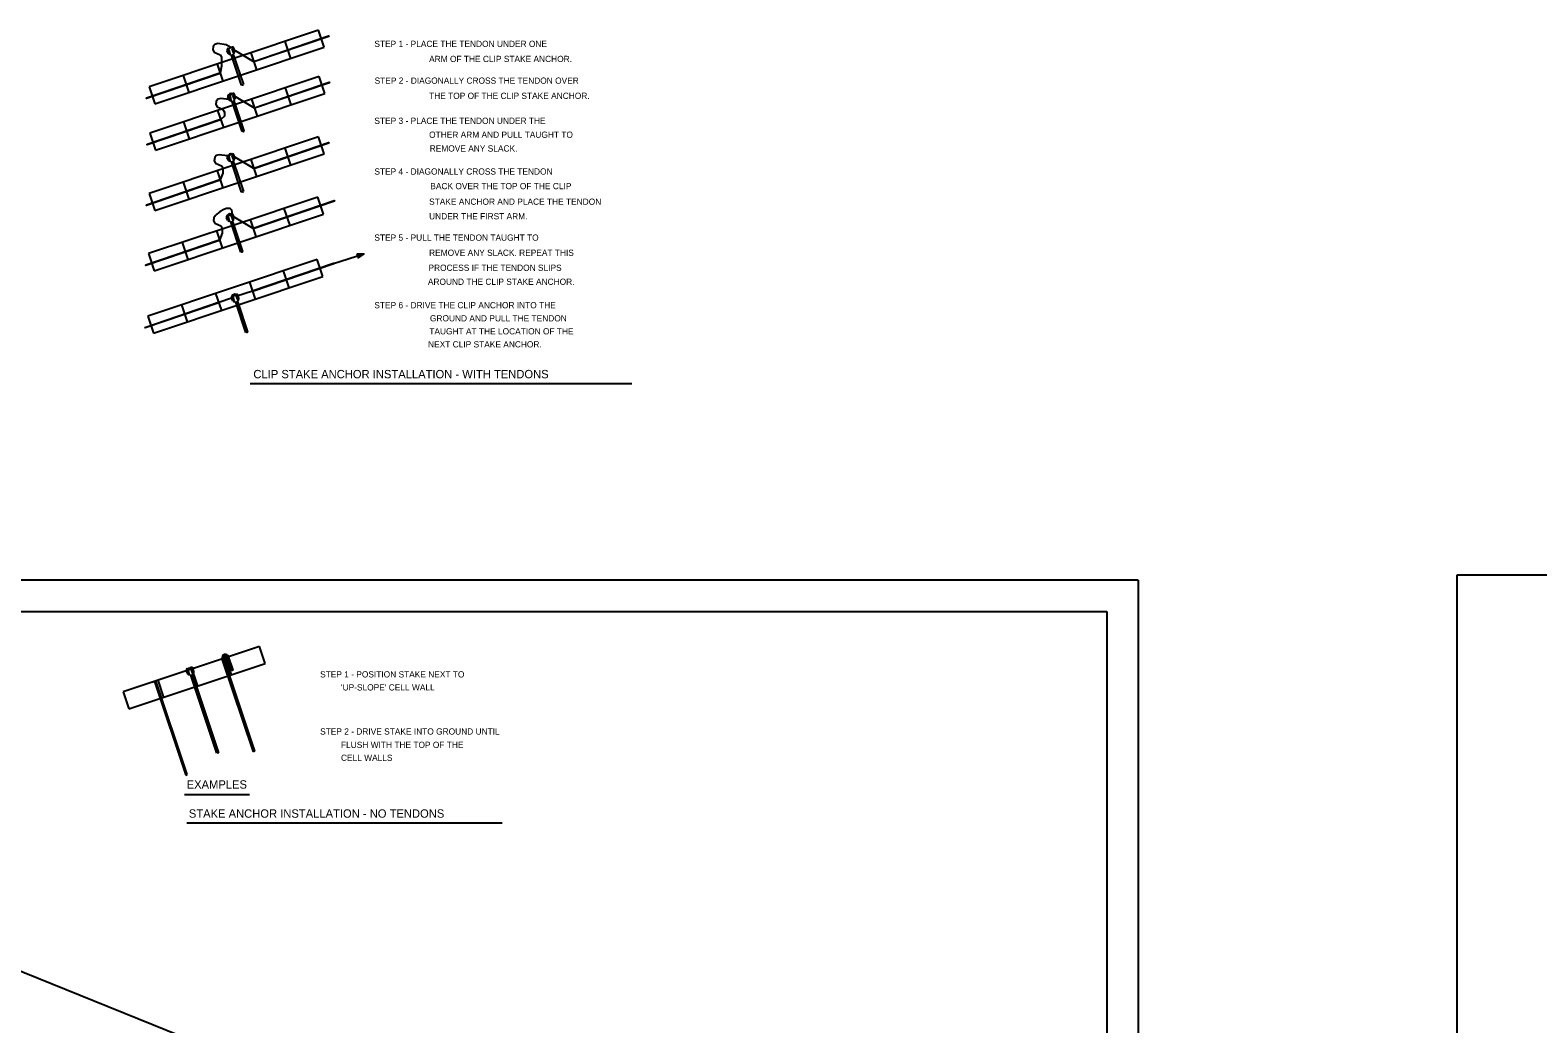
# Model space of a CAD drawing. Extents: x 638850 to 644908, y 297188 to 298900.
# Drawn here: x 641674 to 642323, y 298472 to 298900 of the extents above; entities that cross this region are included whole.
import ezdxf

# ---------------------------------------------------------------- set-up
doc = ezdxf.new("R2010")
doc.units = 0
for name, color, linetype in [('1', 7, 'Continuous'), ('2', 7, 'Continuous'), ('4', 7, 'Continuous'), ('5', 7, 'Continuous'), ('8', 7, 'Continuous')]:
    doc.layers.add(name, color=color, linetype=linetype)

msp = doc.modelspace()

# ---------------------------------------------------------------- linework, layer by layer
at = {"layer": '1'}
for p, q in [((641027.32, 298753.99), (644908.14, 297188.08)), ((642150.99, 298663.2), (641178.99, 298663.2)), ((642150.99, 298663.2), (642150.99, 298069.2)), ((643260.26, 298665.37), (642288.26, 298665.37)), ((642288.26, 298665.37), (642288.26, 298071.37)), ((641219.49, 298649.7), (642137.49, 298649.7)), ((642137.49, 298649.7), (642137.49, 298082.7))]:
    msp.add_line(p, q, dxfattribs=at)
at = {"layer": '2'}
for p, q in [((641798.05, 298900.05), (641761.6, 298887.85)), ((641800.5, 298892.72), (641798.05, 298900.05)), ((641764.05, 298880.52), (641800.5, 298892.72)), ((641768.93, 298890.31), (641771.39, 298882.97)), ((641783.49, 298895.18), (641785.94, 298887.84)), ((641761.6, 298887.85), (641725.15, 298875.66)), ((641754.37, 298885.44), (641756.83, 298878.1)), ((641727.6, 298868.32), (641764.05, 298880.52)), ((641739.71, 298880.53), (641742.16, 298873.19)), ((641798.31, 298880.08), (641761.86, 298867.89)), ((641800.76, 298872.75), (641798.31, 298880.08)), ((641725.15, 298875.66), (641727.6, 298868.32)), ((641764.31, 298860.55), (641800.76, 298872.75)), ((641769.19, 298870.34), (641771.64, 298863.01)), ((641783.75, 298875.21), (641786.2, 298867.88)), ((641761.86, 298867.89), (641725.41, 298855.69)), ((641754.63, 298865.47), (641757.08, 298858.13)), ((641727.86, 298848.36), (641764.31, 298860.55)), ((641739.96, 298860.56), (641742.42, 298853.23)), ((641725.41, 298855.69), (641727.86, 298848.36)), ((641798.05, 298854.05), (641761.6, 298841.86)), ((641800.5, 298846.72), (641798.05, 298854.05)), ((641764.05, 298834.52), (641800.5, 298846.72)), ((641768.93, 298844.31), (641771.39, 298836.98)), ((641768.93, 298844.31), (641771.39, 298836.98)), ((641783.49, 298849.18), (641785.94, 298841.85)), ((641761.6, 298841.86), (641725.15, 298829.66)), ((641754.37, 298839.44), (641756.83, 298832.11)), ((641727.6, 298822.33), (641764.05, 298834.52)), ((641739.71, 298834.53), (641742.16, 298827.2)), ((641725.15, 298829.66), (641727.6, 298822.33)), ((641797.74, 298828.18), (641761.29, 298815.98)), ((641800.2, 298820.84), (641797.74, 298828.18)), ((641763.75, 298808.65), (641800.2, 298820.84)), ((641768.63, 298818.43), (641771.08, 298811.1)), ((641783.19, 298823.3), (641785.64, 298815.97)), ((641761.29, 298815.98), (641724.84, 298803.78)), ((641754.07, 298813.56), (641756.52, 298806.23)), ((641727.3, 298796.45), (641763.75, 298808.65)), ((641739.4, 298808.65), (641741.85, 298801.32)), ((641724.84, 298803.78), (641727.3, 298796.45)), ((641797.44, 298801.26), (641760.99, 298789.06)), ((641799.89, 298793.92), (641797.44, 298801.26)), ((641763.44, 298781.73), (641799.89, 298793.92)), ((641782.88, 298796.38), (641785.33, 298789.05)), ((641760.99, 298789.06), (641724.54, 298776.86)), ((641753.76, 298786.64), (641756.22, 298779.31)), ((641768.32, 298791.51), (641770.78, 298784.18)), ((641726.99, 298769.53), (641763.44, 298781.73)), ((641739.1, 298781.73), (641741.55, 298774.4)), ((641724.54, 298776.86), (641726.99, 298769.53)), ((641772.58, 298634.63), (641713.97, 298615.02)), ((641758.02, 298629.76), (641760.47, 298622.42)), ((641775.03, 298627.3), (641772.58, 298634.63)), ((641716.42, 298607.68), (641775.03, 298627.3)), ((641743.46, 298624.89), (641745.92, 298617.55)), ((641728.9, 298620.02), (641731.36, 298612.68)), ((641713.97, 298615.02), (641716.42, 298607.68))]:
    msp.add_line(p, q, dxfattribs=at)
at = {"layer": '4'}
for p, q in [((641768.59, 298747.89), (641932.97, 298747.89)), ((641740.29, 298570.79), (641768.3, 298570.79)), ((641741.4, 298558.66), (641877.09, 298558.66))]:
    msp.add_line(p, q, dxfattribs=at)
at = {"layer": '5'}
for p, q in [((641760.29, 298892.55), (641758.28, 298893.76)), ((641770.21, 298886.47), (641760.95, 298892.05)), ((641770.47, 298866.5), (641761.21, 298872.08)), ((641770.21, 298840.48), (641760.95, 298846.06)), ((641756.87, 298838.44), (641755.69, 298835.52)), ((641769.91, 298814.6), (641760.65, 298820.18)), ((641756.56, 298812.56), (641755.38, 298809.64)), ((641804.56, 298799.6), (641817.59, 298803.72)), ((641769.6, 298787.68), (641762.82, 298785.49)), ((641760.62, 298784.62), (641755.08, 298782.72))]:
    msp.add_line(p, q, dxfattribs=at)
for points in [[(641770.17, 298886.6), (641802.41, 298897.59), (641802.5, 298897.34), (641770.26, 298886.34)], [(641723.95, 298870.84), (641755.64, 298881.65), (641755.73, 298881.39), (641724.04, 298870.58)], [(641770.43, 298866.63), (641802.67, 298877.63), (641802.75, 298877.37), (641770.52, 298866.38)], [(641724.21, 298850.87), (641755.9, 298861.68), (641755.99, 298861.42), (641724.29, 298850.62)], [(641770.17, 298840.6), (641802.41, 298851.6), (641802.5, 298851.34), (641770.26, 298840.35)], [(641723.95, 298824.84), (641755.64, 298835.65), (641755.73, 298835.39), (641724.04, 298824.59)], [(641769.87, 298814.73), (641804.82, 298826.64), (641804.91, 298826.39), (641769.95, 298814.47)], [(641723.64, 298798.96), (641755.34, 298809.77), (641755.42, 298809.52), (641723.73, 298798.71)], [(641769.56, 298787.8), (641804.52, 298799.72), (641804.6, 298799.47), (641769.65, 298787.55)], [(641814.66, 298803.7), (641817.59, 298803.72), (641815.18, 298802.05)], [(641723.34, 298772.04), (641755.03, 298782.85), (641755.12, 298782.6), (641723.43, 298771.79)]]:
    msp.add_lwpolyline(points, close=True, dxfattribs=at)
for points in [[(641758.28, 298893.76), (641754.74, 298894.24), (641753.4, 298893.89), (641752.76, 298892.97), (641752.62, 298891.64), (641753.12, 298890.58), (641754.45, 298890.02), (641755.65, 298889.45), (641756.29, 298888.4), (641756.29, 298886.64), (641756.29, 298884.59), (641755.69, 298881.52)], [(641759.54, 298870.14), (641756, 298870.62), (641754.66, 298870.27), (641754.03, 298869.36), (641753.89, 298868.02), (641754.38, 298866.96), (641755.72, 298866.4), (641756.92, 298865.83), (641757.55, 298864.78), (641757.55, 298863.02), (641755.94, 298861.55)], [(641760.67, 298872.62), (641760.32, 298872.76), (641759.94, 298872.62), (641760.24, 298869.76), (641759.98, 298869.85)], [(641758.86, 298845.92), (641755.32, 298846.4), (641753.98, 298846.05), (641753.35, 298845.14), (641753.2, 298843.8), (641753.7, 298842.74), (641755.04, 298842.18), (641756.23, 298841.61), (641756.87, 298840.56), (641756.87, 298838.8), (641756.87, 298838.44)], [(641760.55, 298846.64), (641760.09, 298846.77), (641759.77, 298846.62), (641759.65, 298846.34), (641759.48, 298845.37)], [(641753.67, 298820.17), (641753.04, 298819.26), (641752.9, 298817.92), (641753.39, 298816.87), (641754.73, 298816.3), (641755.93, 298815.74), (641756.56, 298814.68), (641756.56, 298812.92), (641756.56, 298812.56)], [(641760.84, 298820.84), (641760.9, 298821.71), (641760.72, 298822.53), (641760.04, 298823.16), (641758.48, 298823.3), (641757.28, 298822.84), (641755.65, 298821.89), (641754.24, 298820.82), (641753.67, 298820.17)], [(641758.95, 298820.33), (641758.96, 298820.56), (641759.18, 298820.66), (641759.94, 298820.52), (641760.86, 298819.7)], [(641760.25, 298820.76), (641759.79, 298820.89), (641759.46, 298820.75), (641759.35, 298820.46), (641759.18, 298819.49)], [(641761.07, 298785.75), (641761.08, 298785.98), (641761.3, 298786.08), (641762.06, 298785.94), (641762.99, 298785.12)], [(641762.37, 298786.18), (641761.91, 298786.31), (641761.58, 298786.16), (641761.47, 298785.88), (641761.3, 298784.91)]]:
    msp.add_lwpolyline(points, dxfattribs=at)
at = {"layer": '8'}
for p, q in [((641759.37, 298889.91), (641758.79, 298891.07)), ((641759.12, 298892.15), (641759.62, 298892.32)), ((641759.64, 298890.51), (641759.26, 298891.34)), ((641760.23, 298889.2), (641759.55, 298891.51)), ((641759.62, 298892.32), (641760.33, 298892.56)), ((641759.64, 298890.51), (641759.76, 298889.84)), ((641760.23, 298889.2), (641761.72, 298889.7)), ((641760.83, 298892.72), (641760.33, 298892.56)), ((641764.96, 298876.33), (641760.61, 298889.33)), ((641761.72, 298889.7), (641760.88, 298891.96)), ((641761.4, 298891.1), (641761.21, 298891.99)), ((641761.36, 298889.58), (641765.71, 298876.58)), ((641761.4, 298891.1), (641761.71, 298890.5)), ((641761.98, 298890.79), (641761.74, 298892.06)), ((641759.63, 298869.95), (641759.05, 298871.11)), ((641759.38, 298872.18), (641759.88, 298872.35)), ((641759.9, 298870.54), (641759.52, 298871.38)), ((641760.49, 298869.23), (641759.81, 298871.54)), ((641759.88, 298872.35), (641760.59, 298872.59)), ((641759.9, 298870.54), (641760.02, 298869.87)), ((641760.49, 298869.23), (641761.98, 298869.73)), ((641761.09, 298872.76), (641760.59, 298872.59)), ((641761.98, 298869.73), (641761.14, 298871.99)), ((641761.66, 298871.13), (641761.47, 298872.03)), ((641761.62, 298869.61), (641765.96, 298856.62)), ((641761.66, 298871.13), (641761.97, 298870.53)), ((641762.24, 298870.82), (641762, 298872.09)), ((641765.22, 298856.37), (641760.87, 298869.36)), ((641759.37, 298843.92), (641758.79, 298845.07)), ((641759.12, 298846.15), (641759.62, 298846.32)), ((641759.64, 298844.51), (641759.26, 298845.34)), ((641760.23, 298843.2), (641759.54, 298845.51)), ((641759.62, 298846.32), (641760.33, 298846.56)), ((641759.64, 298844.51), (641759.76, 298843.84)), ((641760.23, 298843.2), (641761.72, 298843.7)), ((641760.83, 298846.72), (641760.33, 298846.56)), ((641761.72, 298843.7), (641760.88, 298845.96)), ((641761.4, 298845.1), (641761.2, 298846)), ((641761.4, 298845.1), (641761.71, 298844.5)), ((641761.98, 298844.79), (641761.74, 298846.06)), ((641764.96, 298830.33), (641760.61, 298843.33)), ((641761.35, 298843.58), (641765.7, 298830.58)), ((641759.06, 298818.04), (641758.48, 298819.2)), ((641758.81, 298820.27), (641759.31, 298820.44)), ((641759.33, 298818.63), (641758.95, 298819.47)), ((641759.92, 298817.33), (641759.24, 298819.63)), ((641759.31, 298820.44), (641760.02, 298820.68)), ((641759.33, 298818.63), (641759.45, 298817.97)), ((641759.92, 298817.33), (641761.41, 298817.82)), ((641760.52, 298820.85), (641760.02, 298820.68)), ((641761.41, 298817.82), (641760.57, 298820.08)), ((641761.1, 298819.22), (641760.9, 298820.12)), ((641761.05, 298817.7), (641765.4, 298804.71)), ((641761.1, 298819.22), (641761.41, 298818.62)), ((641761.67, 298818.91), (641761.43, 298820.18)), ((641764.65, 298804.46), (641760.3, 298817.45)), ((641760.94, 298785.7), (641761.44, 298785.86)), ((641761.44, 298785.86), (641762.15, 298786.1)), ((641762.65, 298786.27), (641762.15, 298786.1)), ((641763.54, 298783.25), (641762.7, 298785.5)), ((641763.22, 298784.64), (641763.02, 298785.54)), ((641763.8, 298784.33), (641763.56, 298785.61)), ((641761.19, 298783.46), (641760.61, 298784.62)), ((641761.46, 298784.05), (641761.08, 298784.89)), ((641762.05, 298782.75), (641761.36, 298785.06)), ((641761.46, 298784.05), (641761.58, 298783.39)), ((641762.05, 298782.75), (641763.54, 298783.25)), ((641766.78, 298769.88), (641762.43, 298782.87)), ((641763.17, 298783.12), (641767.52, 298770.13)), ((641763.22, 298784.64), (641763.53, 298784.04)), ((641770.67, 298589.48), (641757.27, 298629.53)), ((641760.66, 298624.11), (641758.69, 298630)), ((641761.31, 298624.33), (641759.34, 298630.22)), ((641741.77, 298622.78), (641741.2, 298623.94)), ((641741.52, 298625.02), (641742.02, 298625.18)), ((641742.05, 298623.37), (641741.66, 298624.21)), ((641742.63, 298622.07), (641741.95, 298624.38)), ((641742.02, 298625.18), (641742.73, 298625.42)), ((641742.05, 298623.37), (641742.16, 298622.71)), ((641743.23, 298625.59), (641742.73, 298625.42)), ((641744.12, 298622.57), (641743.28, 298624.82)), ((641743.81, 298623.96), (641743.61, 298624.86)), ((641743.81, 298623.96), (641744.12, 298623.36)), ((641744.38, 298623.65), (641744.14, 298624.93)), ((641770.02, 298589.26), (641756.62, 298629.31)), ((641761.31, 298624.33), (641760.66, 298624.11)), ((641728.3, 298619.82), (641726.27, 298619.11)), ((641727.38, 298619.51), (641740.87, 298579.19)), ((641741.52, 298579.41), (641728.04, 298619.73)), ((641742.63, 298622.07), (641744.12, 298622.57)), ((641754.27, 298588.59), (641743.01, 298622.2)), ((641743.76, 298622.45), (641755.02, 298588.84)), ((641755.02, 298588.84), (641754.27, 298588.59)), ((641770.67, 298589.48), (641770.02, 298589.26)), ((641740.87, 298579.19), (641741.52, 298579.41))]:
    msp.add_line(p, q, dxfattribs=at)
for points in [[(641764.96, 298876.33), (641765.02, 298876.44), (641765.1, 298876.51), (641765.19, 298876.54), (641765.29, 298876.53), (641765.37, 298876.47), (641765.44, 298876.42), (641765.52, 298876.41), (641765.62, 298876.43), (641765.68, 298876.47), (641765.71, 298876.58)], [(641765.22, 298856.37), (641765.28, 298856.47), (641765.36, 298856.54), (641765.45, 298856.57), (641765.55, 298856.56), (641765.63, 298856.5), (641765.7, 298856.45), (641765.78, 298856.44), (641765.87, 298856.46), (641765.94, 298856.5), (641765.96, 298856.62)], [(641764.96, 298830.33), (641765.02, 298830.44), (641765.1, 298830.51), (641765.19, 298830.54), (641765.29, 298830.53), (641765.37, 298830.47), (641765.44, 298830.42), (641765.52, 298830.41), (641765.61, 298830.43), (641765.68, 298830.47), (641765.7, 298830.58)], [(641764.65, 298804.46), (641764.72, 298804.56), (641764.79, 298804.63), (641764.88, 298804.66), (641764.99, 298804.65), (641765.06, 298804.59), (641765.14, 298804.54), (641765.22, 298804.53), (641765.31, 298804.55), (641765.37, 298804.59), (641765.4, 298804.71)], [(641766.78, 298769.88), (641766.84, 298769.99), (641766.92, 298770.05), (641767.01, 298770.08), (641767.11, 298770.07), (641767.19, 298770.02), (641767.26, 298769.97), (641767.34, 298769.95), (641767.43, 298769.97), (641767.5, 298770.02), (641767.52, 298770.13)]]:
    msp.add_lwpolyline(points, dxfattribs=at)
for centre, radius, start, end in [((641759.53, 298891.44), 0.819, 119.62312, 206.50088), ((641759.41, 298891.42), 0.165, 34.40134, 206.70491), ((641759.59, 298890.02), 0.246, 206.50002, 312.35999), ((641760.94, 298891.91), 0.819, 10.49912, 97.37688), ((641761.04, 298891.96), 0.165, 10.29509, 182.59866), ((641761.59, 298890.94), 0.216, 102.30646, 104.06349), ((641761.74, 298890.74), 0.246, 264.64, 10.49998), ((641759.78, 298871.47), 0.819, 119.62312, 206.50088), ((641759.67, 298871.45), 0.165, 34.40134, 206.70491), ((641759.85, 298870.06), 0.246, 206.50002, 312.35999), ((641761.2, 298871.95), 0.819, 10.49912, 97.37688), ((641761.3, 298872), 0.165, 10.29509, 182.59866), ((641761.85, 298870.97), 0.216, 102.30646, 104.06349), ((641761.99, 298870.77), 0.246, 264.64, 10.49998), ((641759.52, 298845.44), 0.819, 119.62312, 206.50088), ((641759.41, 298845.42), 0.165, 34.40134, 206.70491), ((641759.59, 298844.02), 0.246, 206.50002, 312.35999), ((641760.93, 298845.91), 0.819, 10.49912, 97.37688), ((641761.04, 298845.96), 0.165, 10.29509, 182.59866), ((641761.59, 298844.94), 0.216, 102.30646, 104.06349), ((641761.73, 298844.74), 0.246, 264.64, 10.49998), ((641759.22, 298819.56), 0.819, 119.62312, 206.50088), ((641759.1, 298819.54), 0.165, 34.40134, 206.70491), ((641759.28, 298818.15), 0.246, 206.50002, 312.35999), ((641760.63, 298820.04), 0.819, 10.49912, 97.37688), ((641760.74, 298820.09), 0.165, 10.29509, 182.59866), ((641761.28, 298819.06), 0.216, 102.30646, 104.06349), ((641761.43, 298818.86), 0.246, 264.64, 10.49998), ((641761.34, 298784.99), 0.819, 119.62312, 206.50088), ((641762.76, 298785.46), 0.819, 10.49912, 97.37688), ((641762.86, 298785.51), 0.165, 10.29509, 182.59866), ((641761.23, 298784.96), 0.165, 34.40134, 206.70491), ((641761.41, 298783.57), 0.246, 206.50002, 312.35999), ((641763.41, 298784.48), 0.216, 102.30646, 104.06349), ((641763.55, 298784.29), 0.246, 264.64, 10.49998), ((641757.98, 298629.77), 1.44, 18.50003, 198.49997), ((641757.98, 298629.77), 0.748, 18.4999, 198.5001), ((641741.93, 298624.31), 0.819, 119.64914, 206.52689), ((641741.81, 298624.28), 0.165, 34.42735, 206.73092), ((641743.34, 298624.78), 0.819, 10.52514, 97.40289), ((641743.45, 298624.83), 0.165, 10.32111, 182.62468), ((641743.99, 298623.81), 0.216, 102.33248, 104.0895), ((641744.14, 298623.61), 0.246, 264.66602, 10.526), ((641741.99, 298622.89), 0.246, 206.52603, 312.38601)]:
    msp.add_arc(centre, radius, start, end, dxfattribs=at)

# ---------------------------------------------------------------- texts
at = {"layer": '4'}
for s, height, p in [('STEP 1 - PLACE THE TENDON UNDER ONE', 2.6888, (641822.13, 298892.79)), ('ARM OF THE CLIP STAKE ANCHOR.', 2.6888, (641845.68, 298886.3)), ('STEP 2 - DIAGONALLY CROSS THE TENDON OVER', 2.6888, (641822.21, 298876.96)), ('THE TOP OF THE CLIP STAKE ANCHOR.', 2.6888, (641845.68, 298870.43)), ('STEP 3 - PLACE THE TENDON UNDER THE', 2.6888, (641822.12, 298859.67)), ('OTHER ARM AND PULL TAUGHT TO', 2.6888, (641845.68, 298853.68)), ('REMOVE ANY SLACK.', 2.6888, (641845.94, 298847.75)), ('STEP 4 - DIAGONALLY CROSS THE TENDON', 2.6888, (641822.12, 298837.82)), ('BACK OVER THE TOP OF THE CLIP', 2.6888, (641846.21, 298831.55)), ('STAKE ANCHOR AND PLACE THE TENDON', 2.6888, (641845.68, 298824.83)), ('UNDER THE FIRST ARM.', 2.6888, (641845.68, 298818.54)), ('STEP 5 - PULL THE TENDON TAUGHT TO', 2.6888, (641822.12, 298809.35)), ('REMOVE ANY SLACK. REPEAT THIS', 2.6888, (641845.68, 298802.83)), ('PROCESS IF THE TENDON SLIPS', 2.6888, (641845.41, 298796.37)), ('AROUND THE CLIP STAKE ANCHOR.', 2.6888, (641845.15, 298790.35)), ('STEP 6 - DRIVE THE CLIP ANCHOR INTO THE', 2.6888, (641822.1, 298780.24)), ('GROUND AND PULL THE TENDON', 2.6888, (641846.04, 298774.6)), ('NEXT CLIP STAKE ANCHOR.', 2.6888, (641845.24, 298763.39)), ('TAUGHT AT THE LOCATION OF THE', 2.6888, (641845.77, 298769)), ('CLIP STAKE ANCHOR INSTALLATION - WITH TENDONS', 3.6022, (641770.02, 298750.1)), ('STEP 1 - POSITION STAKE NEXT TO', 2.6888, (641798.75, 298621.25)), ("         'UP-SLOPE' CELL WALL", 2.6888, (641798.75, 298615.64)), ('STEP 2 - DRIVE STAKE INTO GROUND UNTIL', 2.6888, (641798.75, 298596.64)), ('         FLUSH WITH THE TOP OF THE', 2.6888, (641798.75, 298590.87)), ('         CELL WALLS', 2.6888, (641798.75, 298585.31)), ('EXAMPLES', 3.602, (641741.29, 298573.37)), ('STAKE ANCHOR INSTALLATION - NO TENDONS', 3.6022, (641742.22, 298560.84))]:
    msp.add_text(s, height=height, dxfattribs=at).set_placement(p)

doc.saveas('drawing.dxf')
